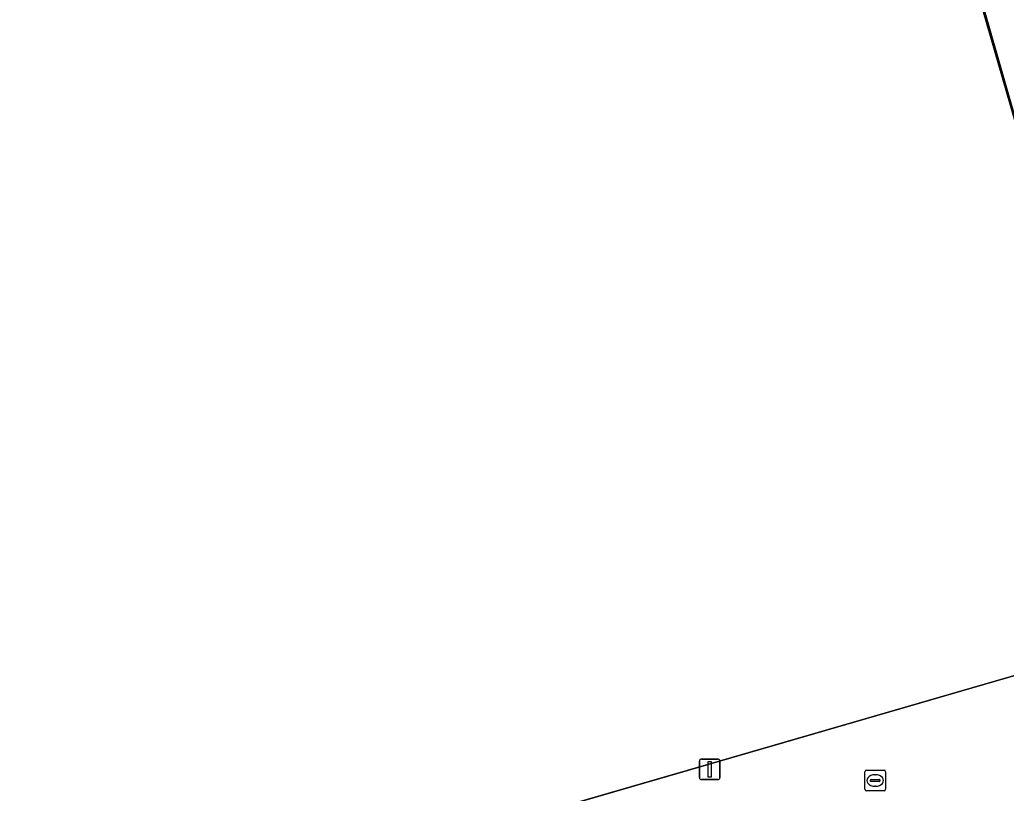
# Model space of a CAD drawing. Extents: x 160806 to 161707, y 383696 to 384148.
# Drawn here: x 161189.04 to 161236.82, y 383744.57 to 383782.03 of the extents above; entities that cross this region are included whole.
import ezdxf

# ---------------------------------------------------------------- set-up
doc = ezdxf.new("R2010")
doc.units = 0
for name, color, linetype in [('IMGEO_Kolk', 7, 'Continuous'), ('IMGEO_Lichtmast', 7, 'Continuous'), ('IMGEO_Pand', 7, 'Continuous'), ('IMGEO_Pand_overbouw', 7, 'Continuous'), ('IMGEO_Voetpad_open', 7, 'Continuous')]:
    doc.layers.add(name, color=color, linetype=linetype)

msp = doc.modelspace()

# ---------------------------------------------------------------- linework, layer by layer
at = {"layer": 'IMGEO_Kolk'}
for p, q in [((161229.972, 383744.766), (161229.972, 383745.618)), ((161230.047, 383745.692), (161230.899, 383745.692)), ((161230.973, 383745.618), (161230.973, 383744.766)), ((161230.231, 383745.186), (161230.231, 383745.198)), ((161230.669, 383745.149), (161230.271, 383745.149)), ((161230.274, 383745.235), (161230.672, 383745.235)), ((161230.46, 383745.472), (161230.485, 383745.472)), ((161230.715, 383745.198), (161230.715, 383745.186)), ((161230.899, 383744.692), (161230.047, 383744.692)), ((161230.483, 383744.912), (161230.458, 383744.912))]:
    msp.add_line(p, q, dxfattribs=at)
for points in [[(161229.972, 383744.766), (161229.972, 383745.618)], [(161230.047, 383745.692), (161230.899, 383745.692)], [(161230.973, 383745.618), (161230.973, 383744.766)], [(161230.899, 383744.692), (161230.047, 383744.692)]]:
    msp.add_lwpolyline(points, dxfattribs=at)
for centre, radius, start, end in [((161230.049, 383745.616), 0.0765, 91.552, 178.448), ((161230.049, 383745.616), 0.0765, 91.552, 178.448), ((161230.897, 383745.616), 0.0765, 1.552, 88.448), ((161230.897, 383745.616), 0.0765, 1.552, 88.448), ((161230.271, 383745.195), 0.0403, 85.8775, 175.7526), ((161230.268, 383745.185), 0.0366, 178.938, 274.7102), ((161230.672, 383745.192), 0.043, 264.8664, 352.4533), ((161230.676, 383745.197), 0.0386, 1.7309, 96.639), ((161230.049, 383744.768), 0.0765, 181.552, 268.448), ((161230.049, 383744.768), 0.0765, 181.552, 268.448), ((161230.897, 383744.768), 0.0765, 271.552, 358.448), ((161230.897, 383744.768), 0.0765, 271.552, 358.448)]:
    msp.add_arc(centre, radius, start, end, dxfattribs=at)
for centre, major_axis, ratio, start_param, end_param in [((161230.459, 383745.192), (-0.387, 0.002), 0.722429, 4.712389, 7.853982), ((161230.484, 383745.192), (-0.39, 0.002), 0.717154, 1.570796, 4.712389)]:
    msp.add_ellipse(centre, major_axis=major_axis, ratio=ratio, start_param=start_param, end_param=end_param, dxfattribs=at)
at = {"layer": 'IMGEO_Lichtmast'}
for p, q in [((161221.961, 383745.331), (161221.961, 383746.131)), ((161221.961, 383746.131), (161221.961, 383745.331)), ((161222.061, 383746.231), (161222.851, 383746.231)), ((161222.851, 383746.231), (161222.061, 383746.231)), ((161222.951, 383746.131), (161222.951, 383745.331)), ((161222.951, 383745.331), (161222.951, 383746.131)), ((161222.851, 383745.231), (161222.061, 383745.231)), ((161222.061, 383745.231), (161222.851, 383745.231))]:
    msp.add_line(p, q, dxfattribs=at)
msp.add_lwpolyline([(161222.381, 383746.106), (161222.531, 383746.106), (161222.531, 383745.356), (161222.381, 383745.356), (161222.381, 383746.106)], dxfattribs=at)
for centre, start, end in [((161222.061, 383746.131), 90, 180), ((161222.061, 383746.131), 90, 180), ((161222.851, 383746.131), 0, 90), ((161222.851, 383746.131), 360, 90), ((161222.061, 383745.331), 180, 270), ((161222.061, 383745.331), 180, 270), ((161222.851, 383745.331), 270, 0), ((161222.851, 383745.331), 270, 0)]:
    msp.add_arc(centre, 0.1, start, end, dxfattribs=at)
at = {"layer": 'IMGEO_Pand'}
msp.add_lwpolyline([(161173.066, 383762.677), (161171.77, 383762.265), (161172.335, 383760.149), (161173.08, 383760.356), (161176.084, 383750), (161179.163, 383739.382), (161178.467, 383739.155), (161178.645, 383738.55), (161182.409, 383739.64), (161183.813, 383734.789), (161191.93, 383737.142), (161236.286, 383750), (161240.864, 383751.327), (161239.522, 383755.972), (161243.065, 383757.002), (161221.311, 383832.189)], dxfattribs=at)
at = {"layer": 'IMGEO_Pand_overbouw'}
msp.add_lwpolyline([(161244.397, 383752.352), (161218.72, 383841.978), (161097.833, 383806.973), (161123.797, 383717.365)], close=True, dxfattribs=at)
at = {"layer": 'IMGEO_Voetpad_open'}
msp.add_lwpolyline([(161229.906, 383836.178), (161228.446, 383835.728), (161228.783, 383834.579), (161221.311, 383832.189), (161243.065, 383757.002), (161239.522, 383755.972), (161240.864, 383751.327), (161236.286, 383750), (161191.93, 383737.142), (161183.813, 383734.789), (161180.174, 383733.799), (161180.701, 383732.163), (161183.823, 383722.462), (161184.529, 383720.269), (161185.806, 383720.507), (161185.94, 383720.532), (161192.037, 383722.084), (161228.633, 383732.395), (161240.638, 383736.519), (161256.653, 383743.919), (161257.809, 383744.453), (161247.443, 383776.827)], close=True, dxfattribs=at)

doc.saveas('drawing.dxf')
